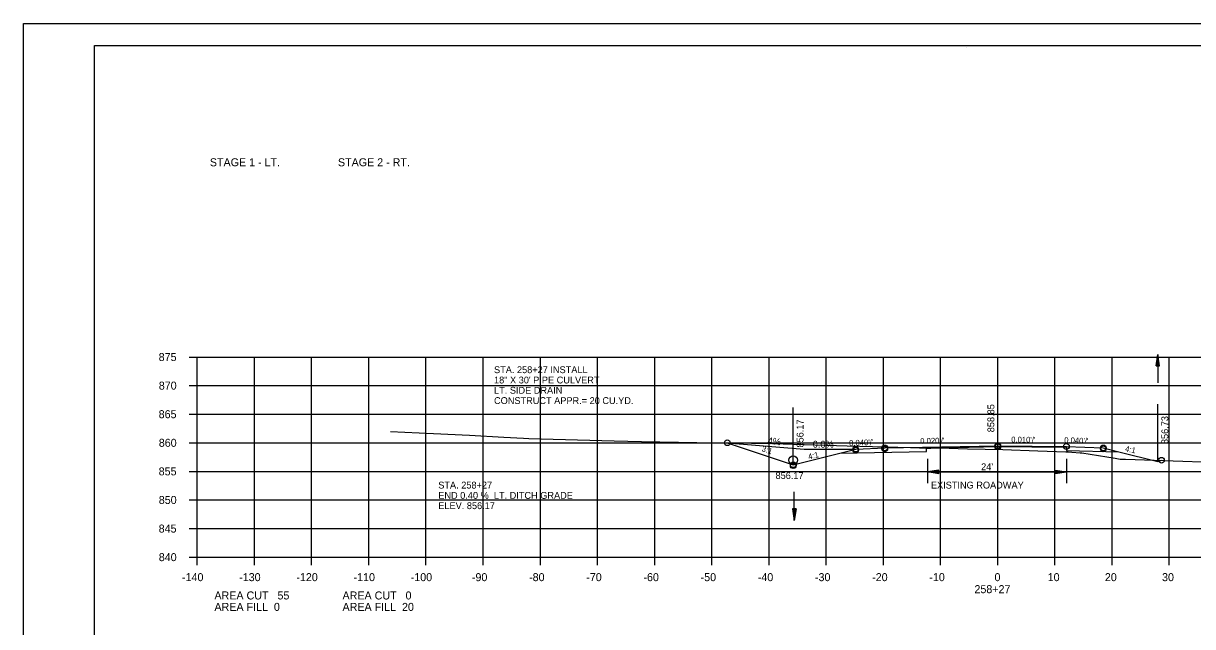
# Model space of a CAD drawing. Extents: x 1486524 to 1499135, y 326561 to 337924.
# Drawn here: x 1488812.5 to 1489017, y 328833.7 to 328939.2 of the extents above; entities that cross this region are included whole.
import ezdxf

# ---------------------------------------------------------------- set-up
doc = ezdxf.new("R2010")
doc.units = 0
for name, color, linetype in [('Default', 7, 'Continuous'), ('E_Const Align', 7, 'Continuous'), ('E_Const Align Station', 7, 'Continuous'), ('E_Ownership Information', 7, 'Continuous'), ('E_Property Line', 7, 'Continuous'), ('E_Proposed ROW and Easements', 7, 'Continuous'), ('E_Proposed ROW Fig Annot', 7, 'Continuous'), ('E_Quarter Calls', 7, 'Continuous'), ('E_Station Offset', 7, 'Continuous'), ('E_Survey Point', 7, 'Continuous'), ('E_Title Sheet', 7, 'Continuous'), ('E_Tract Number', 7, 'Continuous'), ('R_Water Annot', 7, 'Continuous'), ('R_Xsect Elev', 7, 'Continuous'), ('R_Xsect Slope', 7, 'Continuous')]:
    doc.layers.add(name, color=color, linetype=linetype)

msp = doc.modelspace()

# ---------------------------------------------------------------- linework, layer by layer
at = {"layer": 'E_Const Align'}
for p, q in [((1488841.49, 328880.87), (1488842.89, 328880.87)), ((1488842.89, 328845.87), (1488842.89, 328880.87)), ((1488841.49, 328875.87), (1488842.89, 328875.87)), ((1488841.49, 328870.87), (1488842.89, 328870.87)), ((1488841.49, 328865.87), (1488842.89, 328865.87)), ((1488841.49, 328860.87), (1488842.89, 328860.87)), ((1488841.49, 328855.87), (1488842.89, 328855.87)), ((1488841.49, 328850.87), (1488842.89, 328850.87)), ((1488841.49, 328845.87), (1488842.89, 328845.87)), ((1488842.89, 328845.87), (1489122.89, 328845.87)), ((1488842.89, 328844.47), (1488842.89, 328845.87)), ((1488852.89, 328844.47), (1488852.89, 328845.87)), ((1488862.89, 328844.47), (1488862.89, 328845.87)), ((1488872.89, 328844.47), (1488872.89, 328845.87)), ((1488882.89, 328844.47), (1488882.89, 328845.87)), ((1488892.89, 328844.47), (1488892.89, 328845.87)), ((1488902.89, 328844.47), (1488902.89, 328845.87)), ((1488912.89, 328844.47), (1488912.89, 328845.87)), ((1488922.89, 328844.47), (1488922.89, 328845.87)), ((1488932.89, 328844.47), (1488932.89, 328845.87)), ((1488942.89, 328844.47), (1488942.89, 328845.87)), ((1488952.89, 328844.47), (1488952.89, 328845.87)), ((1488962.89, 328844.47), (1488962.89, 328845.87)), ((1488972.89, 328844.47), (1488972.89, 328845.87)), ((1488982.89, 328844.47), (1488982.89, 328845.87)), ((1488992.89, 328844.47), (1488992.89, 328845.87)), ((1489002.89, 328844.47), (1489002.89, 328845.87)), ((1489012.89, 328844.47), (1489012.89, 328845.87))]:
    msp.add_line(p, q, dxfattribs=at)
at = {"layer": 'E_Ownership Information'}
for p, q in [((1488842.89, 328880.87), (1489122.89, 328880.87)), ((1488842.89, 328845.87), (1488842.89, 328880.87)), ((1488852.89, 328845.87), (1488852.89, 328880.87)), ((1488862.89, 328845.87), (1488862.89, 328880.87)), ((1488872.89, 328845.87), (1488872.89, 328880.87)), ((1488882.89, 328845.87), (1488882.89, 328880.87)), ((1488892.89, 328845.87), (1488892.89, 328880.87)), ((1488902.89, 328845.87), (1488902.89, 328880.87)), ((1488912.89, 328845.87), (1488912.89, 328880.87)), ((1488922.89, 328845.87), (1488922.89, 328880.87)), ((1488932.89, 328845.87), (1488932.89, 328880.87)), ((1488942.89, 328845.87), (1488942.89, 328880.87)), ((1488952.89, 328845.87), (1488952.89, 328880.87)), ((1488962.89, 328845.87), (1488962.89, 328880.87)), ((1488972.89, 328845.87), (1488972.89, 328880.87)), ((1488982.89, 328845.87), (1488982.89, 328880.87)), ((1488992.89, 328845.87), (1488992.89, 328880.87)), ((1489002.89, 328845.87), (1489002.89, 328880.87)), ((1489012.89, 328845.87), (1489012.89, 328880.87)), ((1488842.89, 328875.87), (1489122.89, 328875.87)), ((1488842.89, 328870.87), (1489122.89, 328870.87)), ((1488842.89, 328865.87), (1489122.89, 328865.87)), ((1488842.89, 328860.87), (1489122.89, 328860.87)), ((1488842.89, 328855.87), (1489122.89, 328855.87)), ((1488842.89, 328850.87), (1489122.89, 328850.87)), ((1488842.89, 328845.87), (1489122.89, 328845.87))]:
    msp.add_line(p, q, dxfattribs=at)
at = {"layer": 'E_Property Line'}
for p, q in [((1488824.89, 328935.33), (1489141.07, 328935.33)), ((1488824.89, 328729.87), (1488824.89, 328935.33)), ((1488977.41, 328935.07), (1488977.41, 328935.07)), ((1488977.41, 328935.07), (1488977.41, 328935.07))]:
    msp.add_line(p, q, dxfattribs=at)
at = {"layer": 'E_Proposed ROW and Easements'}
for p, q in [((1488970.59, 328863.08), (1488970.59, 328858.82)), ((1488994.9, 328863.08), (1488994.9, 328858.82)), ((1488972.59, 328861.07), (1488970.59, 328860.77)), ((1488972.59, 328861.02), (1488970.92, 328860.77)), ((1488972.59, 328860.97), (1488971.26, 328860.77)), ((1488972.59, 328860.92), (1488971.6, 328860.77)), ((1488972.59, 328860.47), (1488972.59, 328861.07)), ((1488992.9, 328861.08), (1488994.9, 328860.78)), ((1488992.9, 328861.08), (1488992.9, 328860.48)), ((1488992.9, 328861.03), (1488994.56, 328860.78)), ((1488992.9, 328860.98), (1488994.22, 328860.78)), ((1488992.9, 328860.93), (1488993.88, 328860.78)), ((1488972.59, 328860.47), (1488970.59, 328860.77)), ((1488972.59, 328860.52), (1488970.92, 328860.77)), ((1488972.59, 328860.57), (1488971.26, 328860.77)), ((1488972.59, 328860.62), (1488971.6, 328860.77)), ((1488972.59, 328860.87), (1488971.94, 328860.77)), ((1488972.59, 328860.68), (1488971.94, 328860.77)), ((1488972.59, 328860.82), (1488972.27, 328860.77)), ((1488972.59, 328860.73), (1488972.27, 328860.77)), ((1488992.9, 328860.88), (1488993.55, 328860.78)), ((1488992.9, 328860.83), (1488993.21, 328860.78)), ((1488992.9, 328860.48), (1488994.9, 328860.78)), ((1488992.9, 328860.68), (1488993.55, 328860.78)), ((1488992.9, 328860.58), (1488994.22, 328860.78)), ((1488992.9, 328860.53), (1488994.56, 328860.78)), ((1488992.9, 328860.63), (1488993.88, 328860.78)), ((1488992.9, 328860.73), (1488993.21, 328860.78))]:
    msp.add_line(p, q, dxfattribs=at)
at = {"layer": 'E_Proposed ROW Fig Annot'}
for p, q in [((1489010.58, 328879.33), (1489010.88, 328881.33)), ((1489010.58, 328879.33), (1489010.88, 328881.33)), ((1489010.58, 328879.33), (1489011.18, 328879.33)), ((1489010.58, 328879.33), (1489011.18, 328879.33)), ((1489010.63, 328879.33), (1489010.88, 328880.99)), ((1489010.63, 328879.33), (1489010.88, 328880.99)), ((1489010.68, 328879.33), (1489010.88, 328880.65)), ((1489010.68, 328879.33), (1489010.88, 328880.65)), ((1489010.73, 328879.33), (1489010.88, 328880.32)), ((1489010.73, 328879.33), (1489010.88, 328880.32)), ((1489010.78, 328879.33), (1489010.88, 328879.98)), ((1489010.78, 328879.33), (1489010.88, 328879.98)), ((1489010.83, 328879.33), (1489010.88, 328879.64)), ((1489010.83, 328879.33), (1489010.88, 328879.64)), ((1489011.18, 328879.33), (1489010.88, 328881.33)), ((1489011.18, 328879.33), (1489010.88, 328881.33)), ((1489011.13, 328879.33), (1489010.88, 328880.99)), ((1489011.13, 328879.33), (1489010.88, 328880.99)), ((1489011.08, 328879.33), (1489010.88, 328880.65)), ((1489011.08, 328879.33), (1489010.88, 328880.65)), ((1489011.03, 328879.33), (1489010.88, 328880.32)), ((1489011.03, 328879.33), (1489010.88, 328880.32)), ((1489010.98, 328879.33), (1489010.88, 328879.98)), ((1489010.98, 328879.33), (1489010.88, 328879.98)), ((1489010.92, 328879.33), (1489010.88, 328879.64)), ((1489010.92, 328879.33), (1489010.88, 328879.64)), ((1488935.59, 328865.88), (1488949.04, 328864.77)), ((1488949.04, 328864.77), (1488958.04, 328864.77)), ((1488970.59, 328860.77), (1488994.9, 328860.78)), ((1488947.01, 328854.3), (1488947.31, 328852.3)), ((1488947.61, 328854.3), (1488947.01, 328854.3)), ((1488947.01, 328854.3), (1488947.31, 328852.3)), ((1488947.61, 328854.3), (1488947.01, 328854.3)), ((1488947.06, 328854.3), (1488947.31, 328852.63)), ((1488947.06, 328854.3), (1488947.31, 328852.63)), ((1488947.11, 328854.3), (1488947.31, 328852.97)), ((1488947.11, 328854.3), (1488947.31, 328852.97)), ((1488947.16, 328854.3), (1488947.31, 328853.31)), ((1488947.16, 328854.3), (1488947.31, 328853.31)), ((1488947.21, 328854.3), (1488947.31, 328853.65)), ((1488947.21, 328854.3), (1488947.31, 328853.65)), ((1488947.26, 328854.3), (1488947.31, 328853.98)), ((1488947.26, 328854.3), (1488947.31, 328853.98)), ((1488947.61, 328854.3), (1488947.31, 328852.3)), ((1488947.41, 328854.3), (1488947.31, 328853.65)), ((1488947.51, 328854.3), (1488947.31, 328852.97)), ((1488947.56, 328854.3), (1488947.31, 328852.63)), ((1488947.46, 328854.3), (1488947.31, 328853.31)), ((1488947.36, 328854.3), (1488947.31, 328853.98)), ((1488947.61, 328854.3), (1488947.31, 328852.3)), ((1488947.41, 328854.3), (1488947.31, 328853.65)), ((1488947.51, 328854.3), (1488947.31, 328852.97)), ((1488947.56, 328854.3), (1488947.31, 328852.63)), ((1488947.46, 328854.3), (1488947.31, 328853.31)), ((1488947.36, 328854.3), (1488947.31, 328853.98))]:
    msp.add_line(p, q, dxfattribs=at)
msp.add_circle((1488947.12, 328862.82), 0.75, dxfattribs=at)
at = {"layer": 'E_Quarter Calls'}
msp.add_line((1488812.48, 328939.22), (1489145.82, 328939.22), dxfattribs=at)
for points in [[(1488812.48, 328939.22), (1489145.82, 328939.22), (1489145.82, 328725.88), (1488812.48, 328725.88)], [(1489058.81, 328935.33), (1489058.81, 328925.45), (1489094.54, 328925.45), (1489094.54, 328922.53), (1489117.74, 328922.53), (1489117.74, 328898.19), (1489141.07, 328898.19), (1489141.07, 328729.87), (1488824.89, 328729.87), (1488824.89, 328935.33)]]:
    msp.add_lwpolyline(points, close=True, dxfattribs=at)
for centre in [(1488935.59, 328865.88), (1488935.59, 328865.88), (1488958.04, 328864.77), (1488958.04, 328864.77), (1488958.04, 328864.6), (1488963.12, 328864.97), (1488963.12, 328864.97), (1488963.12, 328864.8), (1488982.89, 328865.36), (1488982.89, 328865.36), (1488982.89, 328865.19), (1488994.89, 328865.24), (1488994.89, 328865.24), (1489001.35, 328864.98), (1489001.35, 328864.98), (1489001.35, 328864.81), (1489011.52, 328862.81), (1489011.52, 328862.81), (1488947.12, 328862.04), (1488947.12, 328862.04), (1488947.12, 328861.87)]:
    msp.add_circle(centre, 0.5, dxfattribs=at)
at = {"layer": 'E_Survey Point'}
msp.add_lwpolyline([(1488955.24, 328864.07), (1488970.41, 328864.37), (1488970.41, 328864.95), (1488982.89, 328865.2), (1488994.8, 328865.08), (1488994.9, 328865.08), (1488994.9, 328864.5), (1489004.04, 328864.31)], dxfattribs=at)
at = {"layer": 'E_Title Sheet'}
msp.add_lwpolyline([(1488935.59, 328865.88), (1488947.12, 328862.04), (1488955.24, 328864.07), (1488958.04, 328864.77), (1488963.12, 328864.97), (1488982.89, 328865.36), (1488994.89, 328865.24), (1489001.35, 328864.98), (1489004.04, 328864.31), (1489010.89, 328862.6), (1489011.6, 328862.81)], dxfattribs=at)
at = {"layer": 'E_Tract Number'}
msp.add_lwpolyline([(1488876.68, 328867.87), (1488884.21, 328867.52), (1488890.5, 328867.22), (1488896.52, 328866.83), (1488899.97, 328866.66), (1488900.85, 328866.63), (1488915.81, 328866.23), (1488920.61, 328866.1), (1488930.25, 328865.91), (1488936.13, 328865.88), (1488943.52, 328865.75), (1488949.02, 328865.58), (1488956.53, 328865.36), (1488967.61, 328865.03), (1488969.18, 328864.97), (1488970.41, 328864.95), (1488971.15, 328864.95), (1488971.15, 328864.95), (1488971.15, 328864.95), (1488971.17, 328864.95), (1488972.73, 328864.96), (1488977.62, 328864.84), (1488983.75, 328864.69), (1488989.89, 328864.48), (1488994.8, 328864.31), (1488995.23, 328864.27), (1488995.83, 328864.22), (1488997.31, 328864.13), (1488997.61, 328864.11), (1489003.43, 328863.16), (1489004.28, 328863.02), (1489005.22, 328862.99), (1489010.26, 328862.86), (1489023.61, 328862.37)], dxfattribs=at)
at = {"layer": 'R_Water Annot'}
for p, q in [((1489010.88, 328881.33), (1489010.88, 328876.33)), ((1488947.31, 328852.3), (1488947.31, 328857.3))]:
    msp.add_line(p, q, dxfattribs=at)
at = {"layer": 'R_Xsect Elev'}
for p, q in [((1488982.89, 328864.71), (1488982.89, 328874.71)), ((1488947.12, 328862.04), (1488947.12, 328872.04)), ((1489010.89, 328862.6), (1489010.89, 328872.6))]:
    msp.add_line(p, q, dxfattribs=at)

# ---------------------------------------------------------------- texts
at = {"layer": 'Default'}
for s, height, p in [('STAGE 1 - LT.', 1.4, (1488845.09, 328914.23)), ('STAGE 2 - RT.', 1.4, (1488867.49, 328914.23)), ('STA. 258+27 INSTALL', 1.2, (1488894.79, 328878.05)), ('18" X 30\' PIPE CULVERT', 1.2, (1488894.79, 328876.25)), ('LT. SIDE DRAIN', 1.2, (1488894.79, 328874.45)), ('CONSTRUCT APPR.= 20 CU.YD.', 1.2, (1488894.79, 328872.65))]:
    msp.add_text(s, height=height, dxfattribs=at).set_placement(p)
at = {"layer": 'E_Const Align Station'}
for s, p in [('875', (1488836.14, 328880.17)), ('870', (1488836.16, 328875.17)), ('865', (1488836.14, 328870.17)), ('860', (1488836.16, 328865.17)), ('855', (1488836.14, 328860.17)), ('850', (1488836.16, 328855.17)), ('845', (1488836.14, 328850.17)), ('840', (1488836.16, 328845.17)), ('-140', (1488840.22, 328841.67)), ('-130', (1488850.22, 328841.67)), ('-120', (1488860.22, 328841.67)), ('-110', (1488870.22, 328841.67)), ('-100', (1488880.22, 328841.67)), ('-90', (1488890.92, 328841.67)), ('-80', (1488900.92, 328841.67)), ('-70', (1488910.92, 328841.67)), ('-60', (1488920.92, 328841.67)), ('-50', (1488930.92, 328841.67)), ('-40', (1488940.92, 328841.67)), ('-30', (1488950.92, 328841.67)), ('-20', (1488960.92, 328841.67)), ('-10', (1488970.92, 328841.67)), ('0', (1488982.32, 328841.67)), ('10', (1488991.62, 328841.67)), ('20', (1489001.62, 328841.67)), ('30', (1489011.62, 328841.67)), ('258+27', (1488978.81, 328839.57)), ('AREA CUT   55', (1488845.89, 328838.47)), ('AREA CUT   0', (1488868.29, 328838.47)), ('AREA FILL  0', (1488845.89, 328836.47)), ('AREA FILL  20', (1488868.29, 328836.47))]:
    msp.add_text(s, height=1.4, dxfattribs=at).set_placement(p)
at = {"layer": 'E_Proposed ROW Fig Annot'}
for s, p in [('0.0%', (1488950.53, 328865.02)), ("24'", (1488979.98, 328861.08)), ('STA. 258+27 ', (1488885.04, 328857.87)), ('EXISTING ROADWAY', (1488971.2, 328857.87)), ('END 0.40 %  LT. DITCH GRADE', (1488885.04, 328856.07)), ('ELEV. 856.17', (1488885.04, 328854.27))]:
    msp.add_text(s, height=1.2, dxfattribs=at).set_placement(p)
at = {"layer": 'E_Station Offset'}
msp.add_text('4%', height=1.2, rotation=353.6761, dxfattribs=at).set_placement((1488942.6, 328865.67))
at = {"layer": 'R_Xsect Elev'}
for s, rotation, p in [('858.85', 90, (1488982.29, 328867.71)), ('856.17', 90, (1488948.92, 328865.04)), ('856.73', 90, (1489012.71, 328865.64)), ('856.17', 360, (1488944.02, 328859.54))]:
    msp.add_text(s, height=1.2, rotation=rotation, dxfattribs=at).set_placement(p)
at = {"layer": 'R_Xsect Slope'}
for s, rotation, p in [('3:1', 341.5651, (1488941.51, 328864.43)), ("0.040'/'", 2.2906, (1488956.91, 328865.32)), ("0.020'/'", 1.1458, (1488969.34, 328865.69)), ("0.010'/'", 359.4162, (1488985.24, 328865.94)), ("0.040'/'", 357.7094, (1488994.5, 328865.86)), ('4:1', 347.949, (1489005.09, 328864.39)), ('4:1', 14.0362, (1488949.86, 328862.92))]:
    msp.add_text(s, height=1, rotation=rotation, dxfattribs=at).set_placement(p)

doc.saveas('drawing.dxf')
